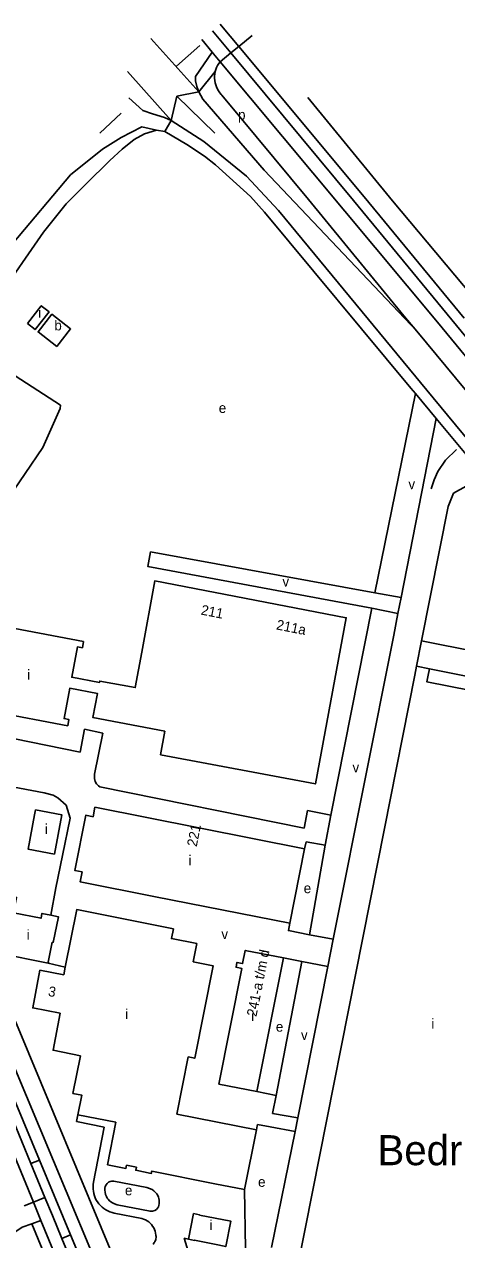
# Model space of a CAD drawing. Extents: x 158356 to 159894, y 383831 to 385260.
# Drawn here: x 159206.7 to 159379.2, y 384774.6 to 385259.8 of the extents above; entities that cross this region are included whole.
import ezdxf

# ---------------------------------------------------------------- set-up
doc = ezdxf.new("R2010")
doc.units = 0
for name, color, linetype in [('BLT_Basislijn', 7, 'Continuous'), ('BLT_Bebouwing', 7, 'Continuous'), ('BLT_Centroide', 7, 'Continuous'), ('BLT_Huisnummer', 7, 'Continuous'), ('BLT_Huisnummer_reeks', 7, 'Continuous'), ('BLT_Spoorlijn', 7, 'Continuous'), ('BLT_Sport_parknaam', 7, 'Continuous'), ('BLT_Vlakafsluiter', 7, 'Continuous')]:
    doc.layers.add(name, color=color, linetype=linetype)

msp = doc.modelspace()

# ---------------------------------------------------------------- linework, layer by layer
at = {"layer": 'BLT_Basislijn'}
for p, q in [((159276.68, 385251.36), (159267.38, 385243.15)), ((159277.56, 385253.72), (159281.65, 385248.74)), ((159275.03, 385239.02), (159281.65, 385248.74)), ((159281.65, 385248.74), (159282.2, 385248.07)), ((159282.2, 385248.07), (159284.81, 385244.88)), ((159276.27, 385232.84), (159282.81, 385240.96)), ((159267.58, 385231.17), (159282.69, 385216.32)), ((159285.55, 385231.54), (159320.05, 385189.86)), ((159245.3, 385224.37), (159236.78, 385216.32)), ((159240.79, 385205.48), (159231.18, 385196.02)), ((159320.05, 385189.86), (159358.14, 385143.49)), ((159358.14, 385143.49), (159363.27, 385137.29)), ((159363.27, 385137.29), (159419.79, 385068.91)), ((159360.92, 385114.6), (159362.72, 385112.43)), ((159346.58, 385032.81), (159362.72, 385112.43)), ((159362.72, 385112.43), (159371.04, 385102.42)), ((159371.04, 385102.42), (159357.04, 385031.02)), ((159371.04, 385102.42), (159392.7, 385076.35)), ((159346.58, 385032.81), (159257.1, 385049.21)), ((159346.58, 385032.81), (159357.04, 385031.02)), ((159357.04, 385031.02), (159355.79, 385024.65)), ((159345.38, 385026.71), (159329.05, 384944.11)), ((159355.79, 385024.65), (159345.38, 385026.71)), ((159363.15, 385003.54), (159365.17, 385013.71)), ((159172.83, 384980.62), (159228.91, 384969.24)), ((159230.65, 384978.39), (159228.91, 384969.24)), ((159237.96, 384976.86), (159230.65, 384978.39)), ((159329.05, 384944.11), (159326.7, 384932.04)), ((159319.13, 384933.47), (159326.7, 384932.04)), ((159326.7, 384932.04), (159320.53, 384896.33)), ((159219.26, 384915.03), (159221.91, 384927.91)), ((159219.26, 384915.03), (159217.26, 384904.15)), ((159320.53, 384896.33), (159329.99, 384894.55)), ((159329.99, 384894.55), (159327.82, 384883.61)), ((159317.44, 384885.6), (159307.21, 384832.2)), ((159310.11, 384887.06), (159317.44, 384885.6)), ((159317.44, 384885.6), (159327.82, 384883.61)), ((159327.82, 384883.61), (159315.86, 384823.27)), ((159299.53, 384833.7), (159307.21, 384832.2)), ((159307.21, 384832.2), (159305.69, 384825)), ((159305.69, 384825), (159315.86, 384823.27)), ((159315.86, 384823.27), (159314.76, 384817.72)), ((159234.29, 384797.55), (159238.58, 384819.55)), ((159299.71, 384820.52), (159304.78, 384819.58)), ((159304.78, 384819.58), (159314.76, 384817.72)), ((159314.76, 384817.72), (159305.27, 384771.47)), ((159209.33, 384805), (159212.7, 384806.39)), ((159209.33, 384805), (159214.93, 384791.42)), ((159212.7, 384806.39), (159225.16, 384776.55)), ((159294.58, 384794.58), (159294.93, 384770.9)), ((159206.69, 384788.15), (159210.31, 384789.51)), ((159214.93, 384791.42), (159217.91, 384784.21)), ((159217.91, 384784.21), (159221.67, 384775.1)), ((159242.54, 384785.2), (159253.54, 384783.02)), ((159209.65, 384780.98), (159213.29, 384782.3)), ((159221.67, 384775.1), (159225.16, 384776.55)), ((159270.42, 384775.13), (159278.64, 384749.24)), ((159270.42, 384775.13), (159272.14, 384774.79))]:
    msp.add_line(p, q, dxfattribs=at)
for points in [[(159284.81, 385244.88), (159284.28, 385244.17), (159283.82, 385243.41), (159283.42, 385242.61), (159283.1, 385241.78), (159282.81, 385240.96)], [(159284.81, 385244.88), (159371.58, 385140.86), (159441.69, 385055.79)], [(159282.81, 385240.96), (159282.69, 385240.05), (159282.6, 385239.16), (159282.59, 385238.27), (159282.66, 385237.38), (159282.81, 385236.51), (159283.04, 385235.64), (159283.34, 385234.81), (159283.72, 385234), (159284.17, 385233.23), (159284.69, 385232.51), (159285.27, 385231.83), (159285.55, 385231.54)], [(159276.27, 385232.84), (159275.47, 385234.98), (159274.95, 385237.2), (159275.03, 385239.02)], [(159248.38, 385230.42), (159253.99, 385225.42), (159257.84, 385224.07)], [(159363.27, 385137.29), (159302.45, 385201.62), (159277.96, 385229.94), (159276.27, 385232.84)], [(159257.84, 385224.07), (159262.63, 385222.65), (159265.25, 385221.46)], [(159262.72, 385217.05), (159265.25, 385221.46)], [(159265.25, 385221.46), (159278.38, 385212.98), (159295.33, 385199.25), (159308.05, 385185.51), (159369.78, 385110.67), (159492.78, 384962.08), (159563.22, 384876.56)], [(159259.49, 385217.52), (159253.53, 385218.95), (159245.27, 385214.61), (159237.94, 385209.94)], [(159259.49, 385217.52), (159254.63, 385216.11), (159250.57, 385213.9), (159245.73, 385209.93), (159240.79, 385205.48)], [(159262.72, 385217.05), (159259.49, 385217.52)], [(159262.72, 385217.05), (159271.57, 385211.86), (159278.58, 385207.2), (159282.93, 385203.73), (159296.89, 385191.03), (159302.58, 385184.81), (159360.92, 385114.6)], [(159081.28, 385000.14), (159174.61, 385136.07), (159201.82, 385172.02), (159225.1, 385199.72), (159237.94, 385209.94)], [(159231.18, 385196.02), (159223.45, 385188.21), (159214.39, 385176.78), (159196.04, 385150.47), (159182.95, 385132.36)], [(159375.44, 385144.04), (159445.55, 385058.97)], [(159181.47, 385042.61), (159192.79, 385059.77), (159214.01, 385090.84), (159221.01, 385106.43), (159221.07, 385107.71), (159182.95, 385132.36)], [(159379.12, 385090.03), (159374.73, 385085.79), (159371.64, 385081.31), (159370.17, 385078.02), (159369.06, 385074.4)], [(159365.17, 385013.71), (159375.78, 385067.3), (159377.95, 385072.59), (159383.02, 385075.45), (159387.63, 385076.25), (159392.7, 385076.35)], [(159345.38, 385026.71), (159256.01, 385043.32), (159257.1, 385049.21)], [(159355.79, 385024.65), (159354.08, 385015.96), (159331.05, 384899.9), (159329.99, 384894.55)], [(159365.17, 385013.71), (159432.72, 385000.28), (159431.79, 384992.1), (159435.6, 384986.48), (159441.6, 385017.31)], [(159368.31, 385002.52), (159425.83, 384991), (159428.71, 384985.2)], [(159078.95, 384989.43), (159096.2, 384978.92), (159116.42, 384963.88), (159133.76, 384948.84), (159152.75, 384928.69), (159175.27, 384898.83), (159191.66, 384869.8), (159265.75, 384692.27), (159279.24, 384664.38), (159294.85, 384637.65), (159324.9, 384593.77), (159342.37, 384573.46), (159351.56, 384565.34), (159355.82, 384562.28)], [(159088.7, 384977.63), (159093.4, 384974.77), (159113.29, 384959.98), (159130.3, 384945.23), (159148.93, 384925.46), (159171.08, 384896.08), (159187.16, 384867.6), (159212.7, 384806.39)], [(159234.65, 384958.77), (159234.66, 384960.43), (159237.96, 384976.86)], [(159092.52, 384970.65), (159101.63, 384964.29), (159117.51, 384951.56), (159136.68, 384933.05), (159155.13, 384911.34), (159170.38, 384889.46), (159183.1, 384866.05), (159196.03, 384837.26), (159209.33, 384805)], [(159210.31, 384789.51), (159191.43, 384835.28), (159178.61, 384863.83), (159166.12, 384886.83), (159151.17, 384908.29), (159133.03, 384929.63), (159114.2, 384947.8), (159098.63, 384960.29), (159088.71, 384967.21)], [(159221.91, 384927.91), (159224.99, 384942.92), (159223.32, 384948.01), (159220.07, 384951.04), (159218.2, 384952.13), (159214.61, 384952.98), (159170.79, 384961.28)], [(159318.34, 384938.93), (159236.85, 384955.35), (159236.22, 384955.82), (159235.51, 384956.61), (159234.97, 384957.58), (159234.65, 384958.77)], [(159318.34, 384938.93), (159319.69, 384945.89), (159329.05, 384944.11)], [(159152.96, 384940.11), (159158.01, 384934.39), (159169.6, 384919.59), (159180.4, 384904.21), (159193.4, 384881.61), (159203.52, 384860.74), (159242.25, 384767.58)], [(159318.52, 384930.68), (159319.13, 384933.47)], [(159320.53, 384896.33), (159312.07, 384898), (159312.65, 384900.93)], [(159223.05, 384883.43), (159216.26, 384884.95)], [(159228.05, 384824.44), (159227.52, 384821.79), (159238.58, 384819.55)], [(159299.31, 384818.46), (159299.61, 384820.02), (159299.71, 384820.52)], [(159234.29, 384797.55), (159234.15, 384796.65), (159234.1, 384795.73), (159234.12, 384794.81), (159234.23, 384793.9), (159234.41, 384792.99), (159234.67, 384792.11), (159235.01, 384791.26), (159235.42, 384790.43), (159235.9, 384789.65), (159236.45, 384788.91), (159237.06, 384788.22), (159237.72, 384787.59), (159238.44, 384787.01), (159239.21, 384786.5), (159240.01, 384786.06), (159240.86, 384785.7), (159241.73, 384785.4), (159242.54, 384785.2)], [(159195.44, 384772.62), (159205.81, 384779.58), (159209.65, 384780.98)], [(159209.65, 384780.98), (159245.68, 384693.66), (159253.11, 384675.99), (159272.34, 384635.69)], [(159292.78, 384615.33), (159285.44, 384626.08), (159273.33, 384645.49), (159263.43, 384663.32), (159251.53, 384689.59), (159213.29, 384782.3)], [(159253.54, 384783.02), (159254.28, 384782.8), (159254.99, 384782.5), (159255.67, 384782.14), (159256.31, 384781.7), (159256.89, 384781.2), (159257.42, 384780.64), (159257.9, 384780.03), (159258.3, 384779.38), (159258.64, 384778.68), (159258.9, 384777.96), (159259.09, 384777.21), (159259.19, 384776.45), (159259.21, 384776.25)], [(159221.67, 384775.1), (159256.12, 384691.58), (159267.9, 384665.57), (159277.64, 384648.03), (159289.62, 384628.82), (159296.91, 384618.16)], [(159225.16, 384776.55), (159261.19, 384690.21), (159274.82, 384662.03), (159290.62, 384634.97), (159320.93, 384590.72)], [(159258.01, 384772.76), (159258.3, 384773.06), (159258.55, 384773.4), (159258.77, 384773.76), (159258.96, 384774.16), (159259.1, 384774.57), (159259.19, 384774.99), (159259.24, 384775.41), (159259.25, 384775.84), (159259.21, 384776.25)]]:
    msp.add_lwpolyline(points, dxfattribs=at)
msp.add_lwpolyline([(159243.68, 384788.56), (159256.86, 384785.96), (159257.88, 384785.95), (159258.73, 384786.21), (159259.38, 384786.63), (159259.87, 384787.15), (159260.23, 384787.75), (159260.42, 384788.29), (159260.53, 384789.03), (159260.54, 384789.64), (159260.49, 384790.35), (159260.36, 384790.99), (159260.17, 384791.59), (159259.9, 384792.19), (159259.52, 384792.86), (159259.04, 384793.47), (159258.43, 384794.03), (159257.69, 384794.56), (159256.69, 384795.05), (159255.6, 384795.36), (159242.47, 384797.94), (159241.58, 384797.96), (159240.89, 384797.81), (159240.26, 384797.49), (159239.69, 384797.04), (159239.28, 384796.49), (159238.99, 384795.82), (159238.86, 384795.2), (159238.85, 384794.42), (159238.91, 384793.51), (159239.14, 384792.62), (159239.42, 384791.87), (159239.8, 384791.18), (159240.15, 384790.71), (159240.67, 384790.11), (159241.16, 384789.7), (159241.84, 384789.24), (159242.64, 384788.85)], close=True, dxfattribs=at)
at = {"layer": 'BLT_Bebouwing'}
for p, q in [((159368.31, 385002.52), (159363.15, 385003.54)), ((159318.52, 384930.68), (159312.65, 384900.93)), ((159267.58, 384824.71), (159272.09, 384847.55)), ((159228.05, 384824.44), (159243.15, 384821.45)), ((159299.31, 384818.46), (159267.58, 384824.71)), ((159299.31, 384818.46), (159294.58, 384794.58)), ((159294.58, 384794.58), (159282.71, 384796.94))]:
    msp.add_line(p, q, dxfattribs=at)
for points in [[(159207.89, 385140.43), (159210.99, 385137.97), (159216.54, 385144.99), (159213.43, 385147.45), (159207.89, 385140.43)], [(159219.6, 385131.17), (159225.15, 385138.2), (159217.72, 385144.06), (159212.17, 385137.04), (159219.6, 385131.17)], [(159253.63, 385009.14), (159258.76, 385037.58), (159335.15, 385022.9), (159322.84, 384956.53), (159261.03, 384968.18), (159262.82, 384977.66)], [(159230.35, 385013.39), (159202.84, 385018.6), (159200.9, 385018.97), (159200.43, 385016.46), (159202.37, 385016.1), (159200.82, 385007.86), (159188.07, 385010.33), (159186.12, 385000), (159185.94, 384999.04)], [(159253.63, 385009.14), (159250.97, 384994.99), (159236.81, 384997.63), (159236.71, 384997.07), (159225.62, 384999.13), (159227.88, 385011.27), (159229.89, 385010.91), (159230.35, 385013.39)], [(159363.15, 385003.54), (159362.46, 385000), (159350.35, 384938.79)], [(159428.71, 384985.2), (159367.28, 384997.32), (159367.81, 385000), (159368.31, 385002.52)], [(159185.39, 384996.09), (159184.16, 384989.59), (159194.98, 384987.54), (159194.56, 384985.38), (159224.04, 384979.78)], [(159224.04, 384979.78), (159224.49, 384982.27), (159222.54, 384982.65), (159224.8, 384994.74), (159235.88, 384992.68), (159234.09, 384983.02), (159262.82, 384977.66)], [(159218.78, 384928.49), (159208.24, 384930.46), (159210.81, 384944.2)], [(159210.81, 384944.2), (159211.18, 384946.18)], [(159211.18, 384946.18), (159221.72, 384944.21), (159218.78, 384928.49)], [(159312.65, 384900.93), (159259.08, 384911.53), (159228.97, 384917.49), (159229.75, 384921.4), (159226.79, 384921.99), (159231.17, 384944.04), (159234.13, 384943.45), (159234.88, 384947.23), (159318.52, 384930.68)], [(159350.35, 384938.79), (159312.99, 384750), (159309.53, 384732.51)], [(159216.26, 384884.95), (159196.29, 384888.93), (159200.85, 384911.79)], [(159200.85, 384911.79), (159203.59, 384911.24), (159202.36, 384905.1), (159213.35, 384902.91), (159213.74, 384904.85), (159217.26, 384904.15)], [(159266.26, 384898.74), (159227.62, 384906.4), (159223.05, 384883.43)], [(159217.26, 384904.15), (159220.27, 384903.55), (159218.22, 384893.25), (159217.82, 384893.33), (159216.24, 384885.39), (159216.34, 384885.37), (159216.26, 384884.95)], [(159274.02, 384885.53), (159275.47, 384892.82), (159265.37, 384894.82), (159266.26, 384898.74)], [(159274.02, 384885.53), (159282, 384883.95), (159274.69, 384847.04), (159272.09, 384847.55)], [(159310.11, 384887.06), (159294.86, 384890.1), (159293.81, 384884.85), (159291.54, 384885.3), (159291.16, 384883.36), (159293.43, 384882.91), (159284.29, 384836.73)], [(159299.53, 384833.7), (159310.11, 384887.06)], [(159223.05, 384883.43), (159222.44, 384880.35), (159212.94, 384882.18), (159210.02, 384867.09), (159220.98, 384864.97), (159218.14, 384850.25), (159229.04, 384847.99), (159226.07, 384833), (159229.6, 384832.3), (159228.05, 384824.44)], [(159284.29, 384836.73), (159299.53, 384833.7)], [(159243.15, 384821.45), (159239.9, 384804.45)], [(159282.71, 384796.94), (159257.56, 384801.93), (159257.36, 384801.04), (159251.17, 384802.28), (159251.42, 384803.54), (159247.47, 384804.33), (159247.22, 384803.05), (159239.9, 384804.45)], [(159272.14, 384774.79), (159274.13, 384784.98)], [(159274.13, 384784.98), (159276.62, 384784.49), (159276.59, 384784.38), (159289.06, 384782.04), (159287.05, 384771.84), (159282.6, 384772.76)], [(159282.6, 384772.76), (159274.65, 384774.4), (159274.63, 384774.29), (159272.14, 384774.79)]]:
    msp.add_lwpolyline(points, dxfattribs=at)
at = {"layer": 'BLT_Spoorlijn'}
for p, q in [((159285.36, 385259.24), (159292.25, 385250.99)), ((159281.81, 385257.27), (159289.14, 385248.44)), ((159292.25, 385250.99), (159342.32, 385190.97)), ((159289.14, 385248.44), (159338.08, 385189.49))]:
    msp.add_line(p, q, dxfattribs=at)
for points in [[(159284.88, 385259.83), (159285.36, 385259.24)], [(159319.79, 385230.59), (159353.54, 385189.31)], [(159338.08, 385189.49), (159375.44, 385144.04)], [(159342.32, 385190.97), (159382.25, 385142.57)], [(159353.54, 385189.31), (159392.37, 385143.12)]]:
    msp.add_lwpolyline(points, dxfattribs=at)
at = {"layer": 'BLT_Vlakafsluiter'}
for p, q in [((159292.25, 385250.99), (159297.57, 385255.35)), ((159276.27, 385232.84), (159257.15, 385254.14)), ((159289.14, 385248.44), (159292.25, 385250.99)), ((159284.81, 385244.88), (159289.14, 385248.44)), ((159247.88, 385240.99), (159265.25, 385221.46)), ((159265.25, 385221.46), (159267.58, 385231.17)), ((159267.58, 385231.17), (159276.27, 385232.84)), ((159210.31, 384789.51), (159214.93, 384791.42)), ((159213.29, 384782.3), (159210.31, 384789.51))]:
    msp.add_line(p, q, dxfattribs=at)

# ---------------------------------------------------------------- texts
at = {"layer": 'BLT_Centroide'}
for s, p in [('p', (159291.97, 385221.77)), ('i', (159212.22, 385142.72)), ('b', (159218.66, 385137.62)), ('e', (159284.28, 385104.67)), ('i', (159207.83, 384998.21)), ('i', (159214.86, 384936.55)), ('i', (159272.21, 384924.09)), ('e', (159318.17, 384912.94)), ('i', (159207.6, 384894.34)), ('i', (159246.9, 384862.67)), ('i', (159297.2, 384861.89)), ('i', (159369.12, 384858.83)), ('e', (159307.07, 384857.63)), ('e', (159299.95, 384795.7)), ('e', (159246.84, 384792.3)), ('i', (159280.59, 384778.41))]:
    msp.add_text(s, height=4, dxfattribs=at).set_placement(p)
for p in [(159359.98, 385074.21), (159309.71, 385035.35), (159337.68, 384961.16), (159285.35, 384894.59), (159317.12, 384854.32)]:
    msp.add_text('v', height=4, rotation=1, dxfattribs=at).set_placement(p)
at = {"layer": 'BLT_Huisnummer'}
for s, rotation, p in [('221', 78.8063, (159275.47, 384931.28)), ('3', 348.8063, (159215.94, 384871.96))]:
    msp.add_text(s, height=4, rotation=rotation, dxfattribs=at).set_placement(p)
at = {"layer": 'BLT_Huisnummer_reeks'}
for s, rotation, p in [('211', 348.8063, (159276.94, 385024.21)), ('211a', 348.8063, (159307, 385018.27)), ('241-a t/m d', 78.8063, (159299.3, 384863.43))]:
    msp.add_text(s, height=4, rotation=rotation, dxfattribs=at).set_placement(p)
at = {"layer": 'BLT_Sport_parknaam'}
msp.add_text('Bedrijventerrein Strijp T', height=12, dxfattribs=at).set_placement((159347.62, 384804.32))

doc.saveas('drawing.dxf')
